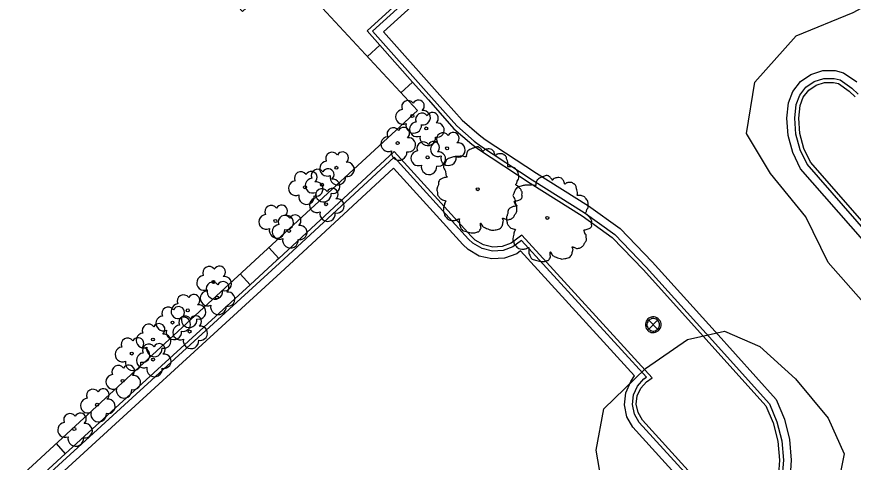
# Model space of a CAD drawing. Extents: x 2161152 to 2175754, y 602179 to 617749.
# Drawn here: x 2164614.1 to 2164720.5, y 607231 to 607287.8 of the extents above; entities that cross this region are included whole.
import ezdxf

# ---------------------------------------------------------------- set-up
doc = ezdxf.new("R2010")
doc.units = 0
for name, color, linetype in [('RD_EX_Bldg', 7, 'Continuous'), ('RD_EX_BldgApp_Post', 7, 'Continuous'), ('RD_EX_Conc_Curb', 7, 'Continuous'), ('RD_EX_Conc_Gutter', 7, 'Continuous'), ('RD_EX_Conc_Sidewalk', 7, 'Continuous'), ('RD_EX_VEG', 7, 'Continuous')]:
    doc.layers.add(name, color=color, linetype=linetype)

msp = doc.modelspace()

# ---------------------------------------------------------------- linework, layer by layer
at = {"layer": 'RD_EX_Bldg'}
msp.add_lwpolyline([(2164468.65, 607177.66), (2164492.91, 607151.37), (2164486.93, 607145.85), (2164503.77, 607127.6), (2164572.42, 607190.94), (2164582.74, 607179.75), (2164606.48, 607201.66), (2164596.44, 607212.55), (2164665.02, 607275.83), (2164648.52, 607293.71), (2164642.79, 607288.43), (2164617.92, 607315.39), (2164468.65, 607177.66)], dxfattribs=at)
at = {"layer": 'RD_EX_BldgApp_Post'}
for p, q in [((2164695.59, 607247.99), (2164694.46, 607249.13)), ((2164694.46, 607247.99), (2164695.59, 607249.13))]:
    msp.add_line(p, q, dxfattribs=at)
for points in [[(2164696.03, 607248.56), (2164696.02, 607248.71), (2164695.98, 607248.88), (2164695.91, 607249.04), (2164695.8, 607249.2), (2164695.66, 607249.33), (2164695.5, 607249.44), (2164695.32, 607249.52), (2164695.13, 607249.56), (2164694.94, 607249.56), (2164694.77, 607249.53), (2164694.62, 607249.47), (2164694.48, 607249.4), (2164694.36, 607249.31), (2164694.24, 607249.18), (2164694.14, 607249.03), (2164694.07, 607248.85), (2164694.03, 607248.66), (2164694.03, 607248.46), (2164694.07, 607248.27), (2164694.14, 607248.09), (2164694.24, 607247.94), (2164694.36, 607247.82), (2164694.48, 607247.72), (2164694.62, 607247.65), (2164694.77, 607247.59), (2164694.94, 607247.56), (2164695.13, 607247.56), (2164695.32, 607247.6), (2164695.5, 607247.68), (2164695.66, 607247.79), (2164695.8, 607247.92), (2164695.91, 607248.08), (2164695.98, 607248.24), (2164696.02, 607248.41), (2164696.03, 607248.56)], [(2164695.83, 607248.56), (2164695.82, 607248.68), (2164695.79, 607248.81), (2164695.73, 607248.94), (2164695.65, 607249.07), (2164695.54, 607249.18), (2164695.4, 607249.27), (2164695.26, 607249.33), (2164695.11, 607249.36), (2164694.96, 607249.36), (2164694.82, 607249.34), (2164694.7, 607249.29), (2164694.59, 607249.23), (2164694.49, 607249.16), (2164694.4, 607249.06), (2164694.32, 607248.93), (2164694.26, 607248.79), (2164694.23, 607248.64), (2164694.23, 607248.48), (2164694.26, 607248.33), (2164694.32, 607248.19), (2164694.4, 607248.06), (2164694.49, 607247.96), (2164694.59, 607247.89), (2164694.7, 607247.83), (2164694.82, 607247.78), (2164694.96, 607247.76), (2164695.11, 607247.76), (2164695.26, 607247.79), (2164695.4, 607247.85), (2164695.54, 607247.94), (2164695.65, 607248.05), (2164695.73, 607248.18), (2164695.79, 607248.31), (2164695.82, 607248.44), (2164695.83, 607248.56)]]:
    msp.add_lwpolyline(points, dxfattribs=at)
at = {"layer": 'RD_EX_Conc_Curb'}
for points in [[(2164678.79, 607304.29), (2164676.91, 607302.58), (2164662.42, 607289.42), (2164658.62, 607285.96), (2164660.24, 607284.14), (2164664.4, 607279.46), (2164666.43, 607277.18), (2164669.67, 607273.52), (2164671.94, 607271.54), (2164672.78, 607270.93), (2164679.35, 607266.57), (2164685.97, 607262.44), (2164689.82, 607259.67), (2164693.77, 607255.53), (2164701.78, 607246.68), (2164709.37, 607238.22), (2164710.29, 607236.05), (2164710.87, 607233.72), (2164711.08, 607231.32), (2164710.9, 607228.92)], [(2164679.13, 607303.92), (2164659.32, 607285.93), (2164666.8, 607277.51), (2164670.03, 607273.88), (2164672.25, 607271.93), (2164673.07, 607271.34), (2164679.62, 607267), (2164686.25, 607262.86), (2164690.15, 607260.05), (2164694.14, 607255.87), (2164702.15, 607247.01), (2164709.8, 607238.49), (2164710.77, 607236.21), (2164711.37, 607233.8), (2164711.58, 607231.32), (2164711.4, 607228.85)], [(2164722.43, 607260.04), (2164714.62, 607268.99), (2164713.72, 607270.83), (2164713.18, 607272.81), (2164713.04, 607274.86), (2164713.22, 607276.58), (2164713.67, 607277.78), (2164714.46, 607278.8), (2164715.51, 607279.53), (2164716.74, 607279.92), (2164718.03, 607279.91), (2164718.79, 607279.72), (2164720.29, 607278.69), (2164721.09, 607277.91)], [(2164722.81, 607260.37), (2164715.04, 607269.26), (2164714.19, 607271), (2164713.68, 607272.89), (2164713.54, 607274.85), (2164713.71, 607276.46), (2164714.11, 607277.54), (2164714.8, 607278.43), (2164715.74, 607279.08), (2164716.82, 607279.42), (2164717.97, 607279.41), (2164718.58, 607279.26), (2164719.97, 607278.3), (2164720.73, 607277.56)], [(2164702.79, 607226.34), (2164693.66, 607236.42), (2164693.1, 607237.38), (2164692.87, 607238.43), (2164692.99, 607239.5), (2164693.43, 607240.48), (2164694.18, 607241.29), (2164694.9, 607241.81), (2164678.33, 607259.97), (2164676.94, 607258.93), (2164675.81, 607258.52), (2164674.61, 607258.45), (2164673.44, 607258.72), (2164672.39, 607259.33), (2164671.87, 607259.82), (2164662.08, 607270.63), (2164647.39, 607257.01), (2164647.15, 607256.79), (2164643.73, 607253.65), (2164620.23, 607232.13), (2164616.58, 607228.79)], [(2164702.08, 607226.38), (2164693.25, 607236.13), (2164692.63, 607237.19), (2164692.37, 607238.4), (2164692.5, 607239.63), (2164693.01, 607240.76), (2164693.85, 607241.67), (2164694.16, 607241.89), (2164678.27, 607259.29), (2164677.18, 607258.49), (2164675.92, 607258.02), (2164674.57, 607257.94), (2164673.26, 607258.25), (2164672.09, 607258.93), (2164671.52, 607259.47), (2164662.05, 607269.91), (2164647.49, 607256.42), (2164616.92, 607228.42)]]:
    msp.add_lwpolyline(points, dxfattribs=at)
at = {"layer": 'RD_EX_Conc_Gutter'}
for points in [[(2164679.8, 607303.18), (2164660.73, 607285.85), (2164667.55, 607278.17), (2164670.73, 607274.59), (2164672.88, 607272.72), (2164673.64, 607272.16), (2164680.16, 607267.84), (2164686.81, 607263.69), (2164690.81, 607260.81), (2164694.87, 607256.55), (2164702.89, 607247.68), (2164710.65, 607239.04), (2164711.72, 607236.53), (2164712.36, 607233.96), (2164712.58, 607231.33), (2164712.39, 607228.7)], [(2164721.67, 607259.39), (2164713.78, 607268.43), (2164712.78, 607270.48), (2164712.19, 607272.64), (2164712.03, 607274.87), (2164712.24, 607276.8), (2164712.78, 607278.27), (2164713.76, 607279.53), (2164715.07, 607280.44), (2164716.59, 607280.92), (2164718.16, 607280.91), (2164719.21, 607280.65), (2164720.92, 607279.47)], [(2164700.67, 607226.45), (2164692.44, 607235.53), (2164691.68, 607236.83), (2164691.36, 607238.35), (2164691.52, 607239.9), (2164692.16, 607241.32), (2164692.66, 607242.05), (2164678.14, 607257.95), (2164677.67, 607257.6), (2164676.12, 607257.03), (2164674.48, 607256.93), (2164672.88, 607257.31), (2164671.49, 607258.12), (2164670.8, 607258.76), (2164661.99, 607268.49), (2164648.17, 607255.69), (2164617.6, 607227.68)]]:
    msp.add_lwpolyline(points, dxfattribs=at)
at = {"layer": 'RD_EX_Conc_Sidewalk'}
for p, q in [((2164660.24, 607284.14), (2164658.66, 607282.73)), ((2164664.4, 607279.46), (2164662.93, 607278.09)), ((2164646.13, 607258.4), (2164647.39, 607257.01)), ((2164643.73, 607253.65), (2164642.46, 607255.02)), ((2164619.07, 607233.43), (2164620.23, 607232.13))]:
    msp.add_line(p, q, dxfattribs=at)
at = {"layer": 'RD_EX_VEG'}
for points in [[(2164722.42, 607250.67), (2164717.3, 607256.48), (2164714.43, 607262.3), (2164709.96, 607267.81), (2164706.91, 607272.91), (2164707.96, 607279.45), (2164713.19, 607285.33), (2164720.47, 607288.31), (2164726.67, 607291.7)], [(2164688.63, 607227.65), (2164687.75, 607232.57), (2164688.73, 607237.85), (2164694.04, 607243), (2164699.38, 607246.68), (2164704.11, 607247.73), (2164708.59, 607245.79), (2164713.11, 607241.66), (2164717.28, 607236.65), (2164719.31, 607232.14), (2164718.55, 607228.29)]]:
    msp.add_lwpolyline(points, dxfattribs=at)
for centre, radius in [((2164664.38, 607275.13), 0.188), ((2164666.15, 607273.55), 0.188), ((2164662.51, 607271.68), 0.188), ((2164668.8, 607271.02), 0.188), ((2164666.32, 607269.87), 0.188), ((2164654.72, 607268.55), 0.188), ((2164650.73, 607266.06), 0.188), ((2164652.88, 607266.39), 0.188), ((2164672.7, 607265.81), 0.188), ((2164672.69, 607265.8), 0.000075), ((2164653.41, 607263.9), 0.188), ((2164646.97, 607261.77), 0.188), ((2164681.55, 607262.16), 0.188), ((2164681.54, 607262.14), 0.000075), ((2164648.69, 607260.51), 0.188), ((2164639.07, 607254), 0.188), ((2164639.52, 607252.03), 0.188), ((2164635.81, 607250.39), 0.188), ((2164633.87, 607248.84), 0.188), ((2164636.04, 607247.69), 0.188), ((2164631.38, 607246.68), 0.188), ((2164628.69, 607244.89), 0.188), ((2164631.4, 607244.13), 0.188), ((2164627.52, 607241.41), 0.188), ((2164624.28, 607238.38), 0.188), ((2164621.38, 607235.28), 0.188)]:
    msp.add_circle(centre, radius, dxfattribs=at)
for centre, radius, start, end in [((2164663.84, 607276.29), 0.813, 34.9763, 204.756), ((2164665.16, 607276.41), 0.746, 308.7626, 152.0467), ((2164663.2, 607275.02), 0.943, 96.4518, 294.734), ((2164665.76, 607274.92), 0.914, 256.5667, 98.1046), ((2164665.61, 607274.71), 0.813, 34.9763, 204.756), ((2164666.94, 607274.83), 0.746, 308.7626, 152.0467), ((2164661.97, 607272.84), 0.813, 34.9763, 204.756), ((2164663.29, 607272.95), 0.746, 308.7626, 152.0467), ((2164664.56, 607273.94), 0.988, 166.8827, 5.7589), ((2164664.98, 607273.44), 0.943, 96.4518, 294.734), ((2164667.53, 607273.34), 0.914, 256.5667, 98.1046), ((2164666.34, 607272.36), 0.988, 166.8827, 5.7589), ((2164668.26, 607272.18), 0.813, 34.9763, 204.756), ((2164669.59, 607272.3), 0.746, 308.7626, 152.0467), ((2164661.33, 607271.56), 0.943, 96.4518, 294.734), ((2164663.89, 607271.47), 0.914, 256.5667, 98.1046), ((2164665.78, 607271.03), 0.813, 34.9763, 204.756), ((2164667.1, 607271.14), 0.746, 308.7626, 152.0467), ((2164667.63, 607270.9), 0.943, 96.4518, 294.734), ((2164670.18, 607270.81), 0.914, 256.5667, 98.1046), ((2164654.17, 607269.71), 0.813, 34.9763, 204.756), ((2164655.5, 607269.82), 0.746, 308.7626, 152.0467), ((2164662.69, 607270.48), 0.988, 166.8827, 5.7589), ((2164665.14, 607269.75), 0.943, 96.4518, 294.734), ((2164667.7, 607269.66), 0.914, 256.5667, 98.1046), ((2164653.54, 607268.43), 0.943, 96.4518, 294.734), ((2164668.99, 607269.82), 0.988, 166.8827, 5.7589), ((2164652.34, 607267.55), 0.813, 34.9763, 204.756), ((2164653.67, 607267.67), 0.746, 308.7626, 152.0467), ((2164656.09, 607268.34), 0.914, 256.5667, 98.1046), ((2164666.5, 607268.67), 0.988, 166.8827, 5.7589), ((2164650.19, 607267.22), 0.813, 34.9763, 204.756), ((2164651.71, 607266.27), 0.943, 96.4518, 294.734), ((2164651.51, 607267.34), 0.746, 308.7626, 152.0467), ((2164654.9, 607267.35), 0.988, 166.8827, 5.7589), ((2164649.56, 607265.94), 0.943, 96.4518, 294.734), ((2164652.11, 607265.85), 0.914, 256.5667, 98.1046), ((2164654.26, 607266.18), 0.914, 256.5667, 98.1046), ((2164650.91, 607264.86), 0.988, 166.8827, 5.7589), ((2164652.87, 607265.06), 0.813, 34.9763, 204.756), ((2164653.07, 607265.19), 0.988, 166.8827, 5.7589), ((2164654.2, 607265.17), 0.746, 308.7626, 152.0467), ((2164652.24, 607263.78), 0.943, 96.4518, 294.734), ((2164654.79, 607263.69), 0.914, 256.5667, 98.1046), ((2164646.43, 607262.94), 0.813, 34.9763, 204.756), ((2164647.76, 607263.05), 0.746, 308.7626, 152.0467), ((2164645.8, 607261.66), 0.943, 96.4518, 294.734), ((2164648.14, 607261.67), 0.813, 34.9763, 204.756), ((2164648.35, 607261.57), 0.914, 256.5667, 98.1046), ((2164649.47, 607261.79), 0.746, 308.7626, 152.0467), ((2164653.6, 607262.7), 0.988, 166.8827, 5.7589), ((2164647.51, 607260.39), 0.943, 96.4518, 294.734), ((2164650.07, 607260.3), 0.914, 256.5667, 98.1046), ((2164647.16, 607260.58), 0.988, 166.8827, 5.7589), ((2164648.87, 607259.31), 0.988, 166.8827, 5.7589), ((2164638.53, 607255.16), 0.813, 34.9763, 204.756), ((2164639.85, 607255.28), 0.746, 308.7626, 152.0467), ((2164637.89, 607253.88), 0.943, 96.4518, 294.734), ((2164640.45, 607253.79), 0.914, 256.5667, 98.1046), ((2164638.98, 607253.19), 0.813, 34.9763, 204.756), ((2164640.31, 607253.31), 0.746, 308.7626, 152.0467), ((2164635.27, 607251.55), 0.813, 34.9763, 204.756), ((2164636.59, 607251.67), 0.746, 308.7626, 152.0467), ((2164638.35, 607251.92), 0.943, 96.4518, 294.734), ((2164639.25, 607252.8), 0.988, 166.8827, 5.7589), ((2164640.9, 607251.82), 0.914, 256.5667, 98.1046), ((2164633.33, 607250), 0.813, 34.9763, 204.756), ((2164634.63, 607250.27), 0.943, 96.4518, 294.734), ((2164634.65, 607250.12), 0.746, 308.7626, 152.0467), ((2164637.19, 607250.18), 0.914, 256.5667, 98.1046), ((2164639.71, 607250.83), 0.988, 166.8827, 5.7589), ((2164632.7, 607248.73), 0.943, 96.4518, 294.734), ((2164635.49, 607248.85), 0.813, 34.9763, 204.756), ((2164635.99, 607249.19), 0.988, 166.8827, 5.7589), ((2164635.25, 607248.63), 0.914, 256.5667, 98.1046), ((2164636.82, 607248.97), 0.746, 308.7626, 152.0467), ((2164630.84, 607247.84), 0.813, 34.9763, 204.756), ((2164632.16, 607247.96), 0.746, 308.7626, 152.0467), ((2164634.86, 607247.58), 0.943, 96.4518, 294.734), ((2164637.41, 607247.48), 0.914, 256.5667, 98.1046), ((2164630.2, 607246.56), 0.943, 96.4518, 294.734), ((2164632.76, 607246.47), 0.914, 256.5667, 98.1046), ((2164634.05, 607247.65), 0.988, 166.8827, 5.7589), ((2164628.15, 607246.06), 0.813, 34.9763, 204.756), ((2164629.47, 607246.17), 0.746, 308.7626, 152.0467), ((2164630.86, 607245.29), 0.813, 34.9763, 204.756), ((2164632.18, 607245.41), 0.746, 308.7626, 152.0467), ((2164636.22, 607246.5), 0.988, 166.8827, 5.7589), ((2164627.51, 607244.78), 0.943, 96.4518, 294.734), ((2164630.22, 607244.01), 0.943, 96.4518, 294.734), ((2164630.07, 607244.69), 0.914, 256.5667, 98.1046), ((2164631.56, 607245.48), 0.988, 166.8827, 5.7589), ((2164628.87, 607243.7), 0.988, 166.8827, 5.7589), ((2164632.78, 607243.92), 0.914, 256.5667, 98.1046), ((2164626.98, 607242.57), 0.813, 34.9763, 204.756), ((2164628.3, 607242.68), 0.746, 308.7626, 152.0467), ((2164631.58, 607242.93), 0.988, 166.8827, 5.7589), ((2164626.34, 607241.29), 0.943, 96.4518, 294.734), ((2164628.9, 607241.2), 0.914, 256.5667, 98.1046), ((2164623.74, 607239.54), 0.813, 34.9763, 204.756), ((2164625.07, 607239.66), 0.746, 308.7626, 152.0467), ((2164627.7, 607240.21), 0.988, 166.8827, 5.7589), ((2164623.11, 607238.26), 0.943, 96.4518, 294.734), ((2164625.66, 607238.17), 0.914, 256.5667, 98.1046), ((2164624.47, 607237.18), 0.988, 166.8827, 5.7589), ((2164620.84, 607236.44), 0.813, 34.9763, 204.756), ((2164622.16, 607236.56), 0.746, 308.7626, 152.0467), ((2164620.21, 607235.16), 0.943, 96.4518, 294.734), ((2164622.76, 607235.07), 0.914, 256.5667, 98.1046), ((2164621.56, 607234.08), 0.988, 166.8827, 5.7589)]:
    msp.add_arc(centre, radius, start, end, dxfattribs=at)
for points in [[(2164672.8, 607271.19), (2164672.58, 607271.2), (2164672.33, 607271.13), (2164672.15, 607271.05), (2164671.98, 607271), (2164671.81, 607270.92), (2164671.58, 607270.79), (2164671.41, 607270.64), (2164671.32, 607270.45), (2164671.28, 607270.29), (2164671.25, 607270.08), (2164671.25, 607269.95), (2164671.15, 607269.93), (2164671.04, 607269.95), (2164670.85, 607270.01), (2164670.67, 607270.01), (2164670.48, 607270.01), (2164670.22, 607269.99), (2164669.95, 607269.99), (2164669.75, 607269.95), (2164669.5, 607269.91), (2164669.22, 607269.82), (2164668.96, 607269.72), (2164668.73, 607269.54), (2164668.55, 607269.18), (2164668.45, 607268.92), (2164668.34, 607268.73), (2164668.45, 607268.39), (2164668.58, 607268.13), (2164668.6, 607267.98), (2164668.66, 607267.66), (2164668.73, 607267.49), (2164668.83, 607267.34), (2164668.77, 607267.33), (2164668.49, 607267.29), (2164668.27, 607267.21), (2164667.95, 607267.04), (2164667.78, 607266.88), (2164667.7, 607266.63), (2164667.69, 607266.37), (2164667.61, 607266.22), (2164667.55, 607266.01), (2164667.54, 607265.96), (2164667.5, 607265.71), (2164667.57, 607265.38), (2164667.59, 607265.11), (2164667.69, 607264.94), (2164667.8, 607264.81), (2164667.93, 607264.63), (2164668.23, 607264.46), (2164668.47, 607264.38), (2164668.62, 607264.36), (2164668.49, 607263.99), (2164668.45, 607263.73), (2164668.36, 607263.43), (2164668.36, 607263.37), (2164668.32, 607263.01), (2164668.43, 607262.77), (2164668.49, 607262.49), (2164668.62, 607262.32), (2164668.83, 607262.1), (2164669.07, 607261.93), (2164669.45, 607261.83), (2164669.75, 607261.85), (2164670.18, 607261.98), (2164670.37, 607262.04), (2164670.35, 607261.91), (2164670.37, 607261.63), (2164670.37, 607261.31), (2164670.48, 607261.07), (2164670.55, 607260.86), (2164670.67, 607260.67), (2164670.91, 607260.5), (2164671.21, 607260.45), (2164671.53, 607260.33), (2164671.86, 607260.28), (2164672.24, 607260.26), (2164672.69, 607260.37), (2164672.9, 607260.47), (2164672.97, 607260.6), (2164673.12, 607260.88), (2164673.08, 607261.05), (2164673.1, 607261.5), (2164673.18, 607261.37), (2164673.31, 607261.1), (2164673.68, 607260.88), (2164673.98, 607260.75), (2164674.34, 607260.63), (2164674.56, 607260.58), (2164674.92, 607260.63), (2164675.2, 607260.69), (2164675.48, 607260.78), (2164675.71, 607260.99), (2164675.84, 607261.2), (2164675.88, 607261.4), (2164675.93, 607261.68), (2164675.97, 607261.81)], [(2164675.97, 607261.81), (2164675.91, 607261.95), (2164675.88, 607262.13), (2164675.93, 607262.11), (2164676.06, 607262.08), (2164676.27, 607261.98), (2164676.44, 607261.93), (2164676.68, 607261.95), (2164676.89, 607262.02), (2164677.22, 607262.23), (2164677.43, 607262.58), (2164677.64, 607262.88), (2164677.69, 607263.13), (2164677.66, 607263.3), (2164677.64, 607263.67), (2164677.49, 607263.86), (2164677.45, 607263.95), (2164677.37, 607264.25), (2164677.43, 607264.29), (2164677.64, 607264.33), (2164677.92, 607264.42), (2164678.12, 607264.51), (2164678.29, 607264.65), (2164678.35, 607264.81), (2164678.33, 607265.11), (2164678.37, 607265.41), (2164678.31, 607265.53), (2164678.24, 607265.64), (2164678.18, 607265.79), (2164678.07, 607265.9), (2164677.99, 607266.01), (2164677.92, 607266.09), (2164677.82, 607266.2), (2164677.69, 607266.29), (2164677.58, 607266.33), (2164677.54, 607266.44), (2164677.66, 607266.59), (2164677.69, 607266.67), (2164677.71, 607266.84), (2164677.88, 607267.1), (2164677.92, 607267.4), (2164677.88, 607267.72), (2164677.84, 607267.92), (2164677.73, 607268.13), (2164677.58, 607268.32), (2164677.49, 607268.45), (2164677.36, 607268.54), (2164677.11, 607268.64), (2164676.92, 607268.67), (2164676.66, 607268.67), (2164676.51, 607268.71), (2164676.53, 607268.75), (2164676.53, 607268.86), (2164676.53, 607269.07), (2164676.48, 607269.41), (2164676.36, 607269.78), (2164676.36, 607269.8), (2164676.29, 607269.99), (2164676.12, 607270.14), (2164675.99, 607270.21), (2164675.84, 607270.31), (2164675.65, 607270.32), (2164675.43, 607270.32), (2164675.22, 607270.29), (2164675.07, 607270.21), (2164674.94, 607270.12), (2164674.88, 607270.23), (2164674.81, 607270.45), (2164674.77, 607270.57), (2164674.66, 607270.7), (2164674.49, 607270.85), (2164674.15, 607270.94), (2164673.68, 607270.89), (2164673.46, 607270.74), (2164673.35, 607270.6), (2164673.31, 607270.7), (2164673.16, 607270.85), (2164673.08, 607270.98), (2164672.95, 607271.07), (2164672.84, 607271.15), (2164672.76, 607271.19)], [(2164681.65, 607267.53), (2164681.42, 607267.55), (2164681.18, 607267.48), (2164680.99, 607267.4), (2164680.82, 607267.35), (2164680.66, 607267.27), (2164680.43, 607267.14), (2164680.26, 607266.99), (2164680.17, 607266.8), (2164680.13, 607266.63), (2164680.09, 607266.43), (2164680.09, 607266.3), (2164680, 607266.28), (2164679.89, 607266.3), (2164679.7, 607266.35), (2164679.51, 607266.35), (2164679.32, 607266.35), (2164679.06, 607266.33), (2164678.8, 607266.33), (2164678.59, 607266.3), (2164678.35, 607266.26), (2164678.07, 607266.16), (2164677.81, 607266.07), (2164677.58, 607265.88), (2164677.39, 607265.53), (2164677.3, 607265.26), (2164677.19, 607265.08), (2164677.3, 607264.74), (2164677.43, 607264.48), (2164677.45, 607264.33), (2164677.51, 607264.01), (2164677.58, 607263.84), (2164677.68, 607263.69), (2164677.62, 607263.67), (2164677.34, 607263.63), (2164677.11, 607263.56), (2164676.79, 607263.39), (2164676.63, 607263.22), (2164676.55, 607262.98), (2164676.53, 607262.72), (2164676.46, 607262.57), (2164676.4, 607262.36), (2164676.38, 607262.3), (2164676.34, 607262.06), (2164676.42, 607261.72), (2164676.44, 607261.46), (2164676.53, 607261.29), (2164676.64, 607261.16), (2164676.78, 607260.97), (2164677.08, 607260.8), (2164677.32, 607260.73), (2164677.47, 607260.71), (2164677.34, 607260.34), (2164677.3, 607260.07), (2164677.21, 607259.77), (2164677.21, 607259.72), (2164677.17, 607259.36), (2164677.28, 607259.12), (2164677.34, 607258.84), (2164677.47, 607258.67), (2164677.68, 607258.44), (2164677.92, 607258.27), (2164678.29, 607258.18), (2164678.59, 607258.2), (2164679.02, 607258.33), (2164679.21, 607258.39), (2164679.19, 607258.26), (2164679.21, 607257.97), (2164679.21, 607257.66), (2164679.32, 607257.41), (2164679.4, 607257.21), (2164679.51, 607257.02), (2164679.76, 607256.85), (2164680.06, 607256.79), (2164680.37, 607256.68), (2164680.71, 607256.62), (2164681.09, 607256.61), (2164681.54, 607256.72), (2164681.74, 607256.81), (2164681.82, 607256.94), (2164681.97, 607257.22), (2164681.93, 607257.39), (2164681.95, 607257.84), (2164682.02, 607257.71), (2164682.15, 607257.45), (2164682.53, 607257.22), (2164682.83, 607257.09), (2164683.19, 607256.98), (2164683.41, 607256.92), (2164683.77, 607256.98), (2164684.05, 607257.04), (2164684.33, 607257.13), (2164684.55, 607257.34), (2164684.68, 607257.54), (2164684.72, 607257.75), (2164684.78, 607258.03), (2164684.82, 607258.16)], [(2164684.82, 607258.16), (2164684.76, 607258.29), (2164684.72, 607258.48), (2164684.78, 607258.46), (2164684.91, 607258.42), (2164685.12, 607258.33), (2164685.28, 607258.27), (2164685.53, 607258.29), (2164685.73, 607258.37), (2164686.07, 607258.57), (2164686.28, 607258.93), (2164686.48, 607259.23), (2164686.54, 607259.47), (2164686.5, 607259.64), (2164686.48, 607260.02), (2164686.33, 607260.2), (2164686.3, 607260.3), (2164686.22, 607260.6), (2164686.28, 607260.64), (2164686.48, 607260.67), (2164686.77, 607260.77), (2164686.97, 607260.86), (2164687.14, 607260.99), (2164687.2, 607261.16), (2164687.18, 607261.46), (2164687.21, 607261.76), (2164687.16, 607261.87), (2164687.08, 607261.98), (2164687.03, 607262.13), (2164686.92, 607262.25), (2164686.84, 607262.36), (2164686.77, 607262.43), (2164686.67, 607262.55), (2164686.54, 607262.64), (2164686.43, 607262.68), (2164686.39, 607262.79), (2164686.5, 607262.94), (2164686.54, 607263.02), (2164686.56, 607263.18), (2164686.73, 607263.45), (2164686.77, 607263.75), (2164686.73, 607264.07), (2164686.69, 607264.27), (2164686.58, 607264.48), (2164686.43, 607264.67), (2164686.33, 607264.8), (2164686.2, 607264.89), (2164685.96, 607264.98), (2164685.77, 607265.02), (2164685.51, 607265.02), (2164685.36, 607265.06), (2164685.38, 607265.1), (2164685.38, 607265.21), (2164685.38, 607265.41), (2164685.32, 607265.75), (2164685.21, 607266.13), (2164685.21, 607266.15), (2164685.13, 607266.33), (2164684.97, 607266.48), (2164684.83, 607266.56), (2164684.68, 607266.65), (2164684.5, 607266.67), (2164684.27, 607266.67), (2164684.07, 607266.63), (2164683.92, 607266.56), (2164683.79, 607266.46), (2164683.73, 607266.58), (2164683.65, 607266.8), (2164683.62, 607266.91), (2164683.5, 607267.05), (2164683.34, 607267.2), (2164683, 607267.29), (2164682.53, 607267.23), (2164682.3, 607267.08), (2164682.19, 607266.95), (2164682.15, 607267.05), (2164682, 607267.2), (2164681.93, 607267.33), (2164681.8, 607267.42), (2164681.69, 607267.5), (2164681.61, 607267.53)]]:
    msp.add_spline(points, degree=3, dxfattribs=at)

doc.saveas('drawing.dxf')
